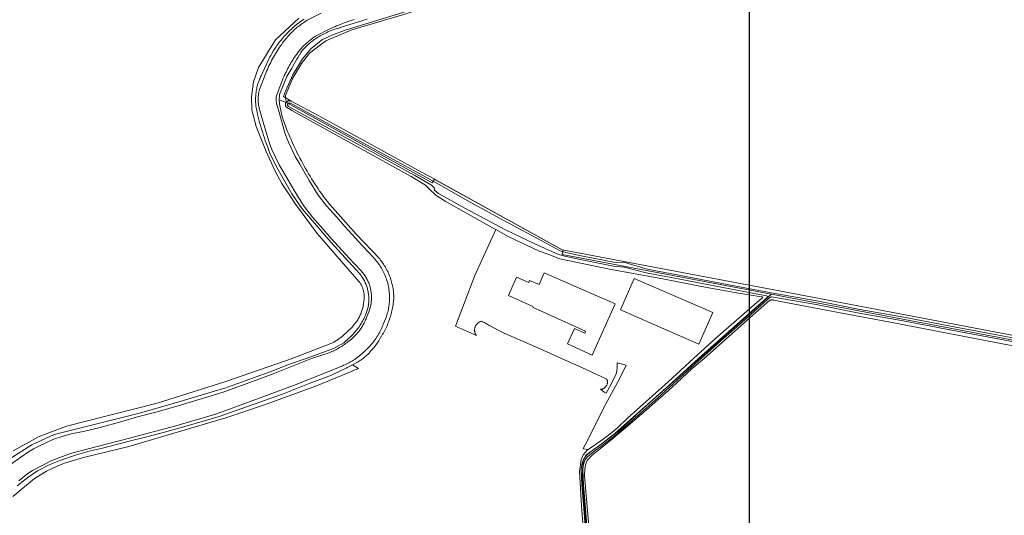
# Model space of a CAD drawing. Header units: metres. Extents: x 250001 to 257773, y 598992 to 609118.
# Tile 379 of 656: x 250880 to 251454, y 603908 to 604198. Entities that reach past the tile are written whole.
import ezdxf
from ezdxf.lldxf.tags import DXFTag

# ---------------------------------------------------------------- set-up
doc = ezdxf.new("R2010")
doc.units = ezdxf.units.M
for name, color, linetype, lineweight in [('B-WE-GR-BOUWLAND-GV', 252, 'Continuous', 13), ('B-WE-GR-GROENVOORZIENING-GV', 252, 'Continuous', 18), ('B-WE-KG-GRENS_PERCEEL-G', 150, 'KG-PERCEEL', 18), ('B-WE-OG-TERREIN_ERF-GV', 7, 'Continuous', 18), ('B-WE-OG-WATER-GV', 252, 'Continuous', 18), ('B-WE-OG-WATER_SLOOT-GV', 252, 'Continuous', 18), ('N-WE-OG-GBKN-G', 7, 'Continuous', 25), ('X-XX-AL-REFERENTIE-G', 7, 'Continuous', 18)]:
    doc.layers.add(name, color=color, linetype=linetype, lineweight=lineweight)
doc.styles.get("Standard").update_dxf_attribs({"font": 'NLCS-ISO.ttf'})
tags = doc.linetypes.add('KG-PERCEEL', pattern='A,5.5,-2,["P",Standard,S=1.8,R=0,X=-0.5,Y=-0.9],-2,5.5,-2,[5,NLCS.SHX,S=0.75,R=0,X=0,Y=0],-2', length=19).pattern_tags.tags
tags[6] = DXFTag(74, 10)

# ---------------------------------------------------------------- blocks, each defined once
blk = doc.blocks.new('BS2021-132-Xref-KAD-20210617')
at = {"layer": 'B-WE-KG-GRENS_PERCEEL-G', "flags": 128}
for points in [[(251035.32, 604149.565), (251034.805, 604151.797), (251034.805, 604153.515), (251038.7, 604163.036), (251044.019, 604172.222), (251048.784, 604178.287), (251058.2, 604185.46), (251073.487, 604191.872), (251104.351, 604201.078), (251122.083, 604206.796), (251138.59, 604214.461), (251158.87, 604226.853), (251180.353, 604239.743), (251200.795, 604249.703), (251213.2, 604253.997), (251241.104, 604256.064), (251272.394, 604256.064), (251295.65, 604260.237), (251319.424, 604269.151), (251350.508, 604288.149), (251403.221, 604330.975), (251421.964, 604342.429), (251453.835, 604357.833), (251478.365, 604366.01), (251501.896, 604376.34), (251530.838, 604393.594), (251555.933, 604407.476), (251575.959, 604415.381), (251602.421, 604424.561), (251629.258, 604432.389), (251657.816, 604445.527), (251736.342, 604490.556), (251765.353, 604503.986), (251785.465, 604512.139), (251816.426, 604524.633), (251863.704, 604540.392), (251884.21, 604546.869), (251909.666, 604552.826), (251955.118, 604562.965)], [(251035.32, 604149.565), (251120.297, 604102.563), (251121.609, 604104.688), (251196.531, 604063.25), (251196.047, 604060.75), (251318.063, 604037.563)], [(251212.026, 603876.875), (251210.529, 603894.764), (251207.784, 603932.099), (251208.333, 603940.335), (251209.98, 603943.629), (251213.823, 603946.374), (251222.059, 603952.413), (251229.745, 603958.453), (251241.824, 603969.434), (251308.807, 604029.279), (251318.063, 604037.563)], [(251318.063, 604037.563), (251732.555, 603958.685)]]:
    blk.add_lwpolyline(points, dxfattribs=at)
at = {"layer": 'N-WE-OG-GBKN-G'}
blk.add_lwpolyline([(251305.421, 608118.318), (256711.718, 608118.318), (256711.718, 599991.994), (251305.421, 599991.994)], close=True, dxfattribs=at)
blk = doc.blocks.new('BS2021-132-Xref-BGT-GRIJS-20210617-aangepast')
at = {"layer": 'B-WE-GR-BOUWLAND-GV', "flags": 128}
for points in [[(250875.977, 603946.051), (250891.05, 603954.535), (250906.925, 603960.621), (250959.974, 603973.982), (251000, 603986.64), (251038.641, 604000), (251057.602, 604007.491), (251062.189, 604009.131), (251062.935, 604009.574), (251064.401, 604010.502), (251065.12, 604010.986), (251065.831, 604011.483), (251066.533, 604011.994), (251067.225, 604012.516), (251067.907, 604013.052), (251068.579, 604013.6), (251069.241, 604014.161), (251069.892, 604014.734), (251070.533, 604015.318), (251071.782, 604016.522), (251072.39, 604017.141), (251072.986, 604017.771), (251073.57, 604018.412), (251074.142, 604019.064), (251074.703, 604019.726), (251075.25, 604020.398), (251075.786, 604021.081), (251076.309, 604021.773), (251076.54, 604022.088), (251076.88, 604022.642), (251077.206, 604023.205), (251077.518, 604023.775), (251077.816, 604024.353), (251078.099, 604024.938), (251078.369, 604025.53), (251078.623, 604026.128), (251078.863, 604026.733), (251079.088, 604027.343), (251079.297, 604027.958), (251079.492, 604028.579), (251079.671, 604029.204), (251079.835, 604029.833), (251079.983, 604030.466), (251080.116, 604031.102), (251080.233, 604031.742), (251080.334, 604032.384), (251080.42, 604033.029), (251080.489, 604033.675), (251080.543, 604034.323), (251080.58, 604034.972), (251080.602, 604035.622), (251080.608, 604036.272), (251080.598, 604036.922), (251080.584, 604037.295), (251080.54, 604037.772), (251080.48, 604038.248), (251080.404, 604038.722), (251080.312, 604039.193), (251080.205, 604039.661), (251080.082, 604040.124), (251079.943, 604040.584), (251079.79, 604041.038), (251079.621, 604041.488), (251079.438, 604041.931), (251079.239, 604042.368), (251079.027, 604042.798), (251078.8, 604043.221), (251078.559, 604043.636), (251078.304, 604044.042), (251078.036, 604044.44), (251077.795, 604044.775), (251053.303, 604072.976), (251040.537, 604090.174), (251036.436, 604096.325), (251032.533, 604102.278), (251028.432, 604109.687), (251023.405, 604120.865), (251017.584, 604135.55), (251015.044, 604145.096), (251014.958, 604152.692), (251016.017, 604161.498), (251018.927, 604169.857), (251028.865, 604186.013), (251042.587, 604198.653)], [(251113.796, 604205.374), (251085.459, 604196.563), (251070.14, 604191.88), (251061.726, 604188.784), (251056.249, 604186.244), (251049.741, 604181.085), (251044.74, 604175.052), (251039.025, 604165.607), (251034.659, 604156.161), (251033.628, 604152.907), (251037.977, 604150.321), (251054.216, 604141.602), (251076.61, 604129.405), (251104.143, 604114.257), (251114.412, 604108.659), (251121.496, 604104.857), (251123.291, 604103.758), (251196.099, 604063.488), (251318.567, 604040.215), (251529.892, 604000)], [(251474.536, 604004.528), (251448.815, 604009.401), (251419.717, 604015.066), (251390.53, 604020.594), (251357.376, 604026.856), (251330.742, 604031.983), (251319.477, 604034.111), (251319.396, 604034.139), (251319.19, 604034.198), (251318.979, 604034.242), (251318.766, 604034.269), (251318.551, 604034.281), (251318.337, 604034.277), (251318.122, 604034.257), (251317.911, 604034.221), (251317.702, 604034.17), (251317.498, 604034.102), (251317.299, 604034.021), (251303.826, 604022.158), (251278.975, 604000), (251271.871, 603994.136), (251259.997, 603983.139), (251245.228, 603970.084), (251235.652, 603961.602), (251223.351, 603951.36), (251213.525, 603943.578), (251210.771, 603940.407), (251209.65, 603937.799), (251209.284, 603935.618), (251209.194, 603931.445), (251211.786, 603899.951)]]:
    blk.add_lwpolyline(points, dxfattribs=at)
at = {"layer": 'B-WE-GR-GROENVOORZIENING-GV', "flags": 128}
for points in [[(251042.587, 604198.653), (251028.865, 604186.013), (251018.927, 604169.857), (251016.017, 604161.498), (251014.958, 604152.692), (251015.044, 604145.096), (251017.584, 604135.55), (251023.405, 604120.865), (251028.432, 604109.687), (251032.533, 604102.278), (251036.436, 604096.325), (251040.537, 604090.174), (251053.303, 604072.976), (251077.795, 604044.775), (251078.036, 604044.44), (251078.304, 604044.042), (251078.559, 604043.636), (251078.8, 604043.221), (251079.027, 604042.798), (251079.239, 604042.368), (251079.438, 604041.931), (251079.621, 604041.488), (251079.79, 604041.038), (251079.943, 604040.584), (251080.082, 604040.124), (251080.205, 604039.661), (251080.312, 604039.193), (251080.404, 604038.722), (251080.48, 604038.248), (251080.54, 604037.772), (251080.584, 604037.295), (251080.598, 604036.922), (251080.608, 604036.272), (251080.602, 604035.622), (251080.58, 604034.972), (251080.543, 604034.323), (251080.489, 604033.675), (251080.42, 604033.029), (251080.334, 604032.384), (251080.233, 604031.742), (251080.116, 604031.102), (251079.983, 604030.466), (251079.835, 604029.833), (251079.671, 604029.204), (251079.492, 604028.579), (251079.297, 604027.958), (251079.088, 604027.343), (251078.863, 604026.733), (251078.623, 604026.128), (251078.369, 604025.53), (251078.099, 604024.938), (251077.816, 604024.353), (251077.518, 604023.775), (251077.206, 604023.205), (251076.88, 604022.642), (251076.54, 604022.088), (251076.309, 604021.773), (251075.786, 604021.081), (251075.25, 604020.398), (251074.703, 604019.726), (251074.142, 604019.064), (251073.57, 604018.412), (251072.986, 604017.771), (251072.39, 604017.141), (251071.782, 604016.522), (251070.533, 604015.318), (251069.892, 604014.734), (251069.241, 604014.161), (251068.579, 604013.6), (251067.907, 604013.052), (251067.225, 604012.516), (251066.533, 604011.994), (251065.831, 604011.483), (251065.12, 604010.986), (251064.401, 604010.502), (251062.935, 604009.574), (251062.189, 604009.131), (251057.602, 604007.491), (251038.641, 604000), (251000, 603986.64), (250959.974, 603973.982), (250906.925, 603960.621), (250891.05, 603954.535), (250875.977, 603946.051)], [(250875.775, 603919.55), (250888.397, 603929.977), (250895.34, 603934.173), (250901.589, 603937.223), (250905.887, 603938.964), (250916.834, 603942.185), (250943.408, 603948.703), (251000, 603965.431), (251022.588, 603972.989), (251052.788, 603984.159), (251070.373, 603991.233), (251077.279, 603994.218), (251073.83, 603996.401), (251070.684, 603994.777), (251070.474, 603994.656), (251061.504, 603990.303), (251048.57, 603985.496), (251032.905, 603979.293), (251012.656, 603971.958), (251000, 603967.527), (250996.126, 603966.17), (250977.36, 603960.802), (250964.231, 603957.097), (250953.071, 603954.156), (250943.536, 603951.751), (250928.081, 603947.78), (250919.172, 603945.692), (250911.76, 603943.41), (250903.65, 603940.772), (250896.925, 603937.996), (250890.03, 603934.376), (250884.425, 603930.567), (250878.299, 603925.632)], [(250874.628, 603941.795), (250886.718, 603949.549), (250899.818, 603955.624), (250909.119, 603957.924), (250948.833, 603967.997), (250963.172, 603972.076), (250973.808, 603975.127), (250979.758, 603976.784), (250991.881, 603980.498), (251000, 603982.951), (251000.986, 603983.249), (251009.614, 603986.329), (251019.272, 603989.826), (251025.814, 603992.327), (251037.074, 603996.784), (251046.828, 604000), (251062.728, 604005.931), (251068.744, 604009.169), (251071.541, 604011.656), (251071.564, 604011.676), (251072.139, 604012.19), (251072.704, 604012.715), (251073.258, 604013.252), (251073.8, 604013.8), (251074.33, 604014.36), (251074.849, 604014.93), (251075.356, 604015.511), (251075.851, 604016.102), (251076.334, 604016.704), (251076.804, 604017.315), (251077.261, 604017.936), (251077.705, 604018.566), (251078.136, 604019.206), (251078.554, 604019.854), (251078.958, 604020.51), (251079.349, 604021.176), (251079.725, 604021.848), (251080.088, 604022.529), (251080.436, 604023.217), (251080.77, 604023.912), (251081.09, 604024.614), (251081.395, 604025.322), (251081.643, 604025.93), (251081.865, 604026.495), (251082.071, 604027.067), (251082.263, 604027.643), (251082.439, 604028.224), (251082.601, 604028.81), (251082.746, 604029.4), (251082.876, 604029.994), (251082.991, 604030.591), (251083.09, 604031.19), (251083.173, 604031.792), (251083.24, 604032.396), (251083.292, 604033.002), (251083.327, 604033.609), (251083.347, 604034.217), (251083.351, 604034.825), (251083.338, 604035.433), (251083.31, 604036.04), (251083.266, 604036.646), (251083.206, 604037.252), (251083.13, 604037.855), (251083.038, 604038.456), (251082.931, 604039.055), (251082.808, 604039.65), (251082.669, 604040.242), (251082.515, 604040.831), (251082.345, 604041.415), (251082.16, 604041.994), (251081.96, 604042.569), (251081.746, 604043.138), (251081.516, 604043.701), (251081.271, 604044.258), (251081.012, 604044.808), (251080.739, 604045.351), (251080.452, 604045.887), (251080.15, 604046.416), (251079.835, 604046.936), (251079.507, 604047.447), (251079.165, 604047.95), (251078.81, 604048.444), (251078.442, 604048.928), (251078.062, 604049.402), (251077.742, 604049.782), (251061.387, 604067.653), (251044.537, 604087.422), (251038.499, 604096.107), (251029.498, 604111.906), (251025.699, 604119.91), (251025.113, 604121.373), (251024.543, 604122.841), (251023.987, 604124.315), (251023.447, 604125.795), (251022.921, 604127.28), (251022.411, 604128.77), (251021.916, 604130.265), (251021.436, 604131.765), (251020.521, 604134.78), (251020.087, 604136.294), (251019.669, 604137.813), (251019.266, 604139.335), (251018.505, 604142.393), (251018.149, 604143.927), (251017.808, 604145.465), (251017.561, 604146.626), (251017.476, 604147.349), (251017.407, 604148.074), (251017.353, 604148.8), (251017.316, 604149.528), (251017.295, 604150.255), (251017.29, 604150.984), (251017.3, 604151.712), (251017.327, 604152.439), (251017.369, 604153.166), (251017.503, 604154.616), (251017.593, 604155.339), (251017.699, 604156.059), (251017.821, 604156.777), (251017.959, 604157.492), (251018.113, 604158.204), (251018.282, 604158.912), (251018.466, 604159.616), (251018.666, 604160.317), (251018.882, 604161.012), (251019.112, 604161.703), (251019.358, 604162.388), (251019.619, 604163.068), (251019.894, 604163.742), (251020.185, 604164.41), (251020.49, 604165.071), (251020.494, 604165.079), (251024.799, 604174.296), (251025.234, 604175.177), (251025.684, 604176.051), (251026.148, 604176.918), (251026.626, 604177.777), (251027.623, 604179.47), (251028.143, 604180.305), (251028.676, 604181.131), (251029.222, 604181.948), (251029.781, 604182.756), (251030.354, 604183.555), (251030.939, 604184.344), (251031.538, 604185.124), (251032.148, 604185.894), (251032.772, 604186.654), (251033.407, 604187.404), (251034.055, 604188.143), (251034.715, 604188.871), (251035.386, 604189.589), (251036.069, 604190.296), (251037.469, 604191.676), (251038.186, 604192.348), (251038.914, 604193.009), (251039.652, 604193.658), (251041.16, 604194.919), (251041.929, 604195.531), (251042.708, 604196.131), (251043.496, 604196.718), (251043.677, 604196.849), (251044.688, 604197.531), (251045.708, 604198.199)], [(251082.36, 604198.195), (251066.729, 604193.171), (251066.66, 604193.154), (251065.849, 604192.945), (251065.041, 604192.72), (251064.239, 604192.48), (251063.44, 604192.224), (251062.647, 604191.954), (251061.859, 604191.668), (251061.077, 604191.368), (251060.3, 604191.053), (251059.529, 604190.723), (251058.765, 604190.378), (251058.008, 604190.019), (251057.257, 604189.646), (251056.514, 604189.258), (251055.778, 604188.857), (251055.049, 604188.442), (251054.329, 604188.012), (251053.617, 604187.57), (251052.219, 604186.644), (251051.534, 604186.162), (251050.858, 604185.666), (251050.191, 604185.158), (251049.534, 604184.637), (251048.887, 604184.104), (251048.25, 604183.559), (251047.624, 604183.002), (251047.009, 604182.433), (251046.404, 604181.852), (251045.811, 604181.26), (251045.229, 604180.657), (251044.658, 604180.043), (251044.544, 604179.868), (251043.721, 604178.589), (251042.912, 604177.301), (251042.117, 604176.005), (251041.335, 604174.7), (251040.566, 604173.388), (251039.812, 604172.067), (251039.072, 604170.739), (251038.403, 604169.51), (251035.553, 604164.587), (251031.305, 604154.202), (251031.305, 604153.245), (251031.267, 604153.062), (251031.182, 604152.57), (251031.113, 604152.076), (251031.059, 604151.58), (251031.022, 604151.083), (251035.106, 604149.433), (251035.123, 604149.457), (251035.214, 604149.591), (251035.335, 604149.74), (251035.468, 604149.878), (251035.612, 604150.004), (251035.766, 604150.118), (251035.929, 604150.219), (251036.1, 604150.306), (251036.277, 604150.379), (251036.46, 604150.436), (251036.647, 604150.478), (251036.837, 604150.504), (251037.028, 604150.514), (251037.22, 604150.509), (251037.41, 604150.487), (251037.598, 604150.449), (251037.782, 604150.396), (251037.962, 604150.328), (251037.977, 604150.321), (251033.628, 604152.907), (251034.659, 604156.161), (251039.025, 604165.607), (251044.74, 604175.052), (251049.741, 604181.085), (251056.249, 604186.244), (251061.726, 604188.784), (251070.14, 604191.88), (251085.459, 604196.563), (251113.796, 604205.374)]]:
    blk.add_lwpolyline(points, dxfattribs=at)
at = {"layer": 'B-WE-OG-TERREIN_ERF-GV', "flags": 128}
for points in [[(251164.651, 604071.309), (251157.359, 604075.298), (251145.208, 604048.507), (251133.878, 604018.887), (251146.164, 604013.374), (251145.991, 604013.608), (251145.831, 604013.851), (251145.685, 604014.103), (251145.552, 604014.362), (251145.435, 604014.628), (251145.332, 604014.9), (251145.244, 604015.178), (251145.171, 604015.459), (251145.114, 604015.745), (251145.073, 604016.033), (251145.048, 604016.323), (251145.039, 604016.614), (251145.045, 604016.905), (251145.068, 604017.195), (251145.107, 604017.483), (251145.161, 604017.769), (251145.231, 604018.052), (251145.317, 604018.33), (251145.417, 604018.603), (251145.533, 604018.87), (251145.663, 604019.131), (251145.807, 604019.383), (251145.964, 604019.628), (251146.135, 604019.863), (251146.319, 604020.089), (251146.515, 604020.305), (251146.722, 604020.509), (251146.94, 604020.701), (251147.169, 604020.882), (251147.407, 604021.049), (251147.653, 604021.203), (251147.908, 604021.344), (251148.171, 604021.47), (251148.44, 604021.581), (251148.714, 604021.678), (251148.994, 604021.759), (251149.11, 604021.788), (251149.685, 604021.523), (251150.253, 604021.243), (251150.814, 604020.949), (251151.368, 604020.641), (251151.914, 604020.319), (251152.452, 604019.984), (251152.981, 604019.635), (251153.482, 604019.286), (251162.31, 604014.909), (251185.082, 604004.975), (251195.758, 604000), (251207.631, 603994.705), (251222.168, 603988.012), (251222.264, 603987.77), (251222.346, 603987.522), (251222.412, 603987.27), (251222.462, 603987.014), (251222.497, 603986.756), (251222.516, 603986.496), (251222.519, 603986.236), (251222.506, 603985.975), (251222.477, 603985.716), (251222.432, 603985.459), (251222.295, 603984.957), (251222.204, 603984.713), (251222.098, 603984.475), (251221.978, 603984.243), (251221.844, 603984.02), (251221.696, 603983.805), (251221.535, 603983.6), (251221.362, 603983.405), (251221.178, 603983.221), (251220.982, 603983.049), (251220.777, 603982.889), (251220.561, 603982.742), (251220.338, 603982.608), (251220.106, 603982.488), (251219.868, 603982.383), (251219.623, 603982.293), (251219.374, 603982.217), (251219.12, 603982.158), (251218.863, 603982.113), (251218.604, 603982.085), (251218.43, 603982.075), (251220.6, 603980.423), (251221.834, 603979.843), (251224.688, 603985.137), (251227.654, 603991.126), (251227.997, 603992.836), (251228.207, 603994.858), (251228.151, 603997.569), (251233.504, 603996.071), (251229.542, 603988.249), (251221.402, 603973.111), (251209.507, 603949.619), (251208.653, 603947.811), (251208.458, 603947.35), (251211.213, 603946.858), (251211.84, 603947.334), (251218.588, 603951.997), (251223.854, 603955.867), (251228.648, 603959.843), (251234.295, 603965.13), (251245.196, 603974.932), (251257.94, 603986.476), (251272.699, 604000), (251285.686, 604011.97), (251309.829, 604032.821), (251313.043, 604035.522), (251313.042, 604035.614), (251313.026, 604035.704), (251312.994, 604035.791), (251312.947, 604035.871), (251312.888, 604035.942), (251312.817, 604036.002), (251312.737, 604036.049), (251312.65, 604036.082), (251312.559, 604036.1), (251312.466, 604036.102), (251312.441, 604036.1), (251298.887, 604038.251), (251277.414, 604041.985), (251254.926, 604046.47), (251223.645, 604052.227), (251194.856, 604058.262), (251188.309, 604060.761), (251182.683, 604062.643)], [(251182.688, 604043.167), (251185.703, 604050.033), (251227.09, 604031.86), (251213.674, 604002.064), (251199.304, 604008.534), (251203.337, 604017.492), (251209.245, 604014.832), (251209.795, 604016.054), (251179.169, 604029.844), (251179.011, 604030.468), (251164.77, 604036.88), (251169.459, 604047.558), (251176.617, 604044.415), (251177.139, 604045.603)], [(251230.055, 604028.381), (251238.079, 604046.81), (251283.91, 604026.856), (251275.886, 604008.427)]]:
    blk.add_lwpolyline(points, close=True, dxfattribs=at)
at = {"layer": 'B-WE-OG-WATER-GV', "flags": 128}
for points in [[(251055.586, 604201.607), (251047.443, 604197.454), (251046.702, 604196.997), (251045.952, 604196.515), (251045.211, 604196.021), (251044.479, 604195.513), (251043.756, 604194.992), (251043.043, 604194.458), (251042.339, 604193.911), (251041.645, 604193.352), (251040.962, 604192.78), (251040.288, 604192.197), (251039.626, 604191.601), (251038.974, 604190.994), (251038.333, 604190.374), (251037.703, 604189.744), (251037.085, 604189.102), (251036.479, 604188.449), (251035.884, 604187.786), (251035.301, 604187.112), (251034.731, 604186.427), (251034.173, 604185.733), (251033.627, 604185.028), (251033.094, 604184.314), (251032.574, 604183.591), (251031.965, 604182.724), (251031.318, 604181.777), (251030.685, 604180.822), (251030.065, 604179.858), (251029.459, 604178.886), (251028.866, 604177.905), (251028.287, 604176.916), (251027.722, 604175.918), (251027.171, 604174.914), (251026.634, 604173.901), (251026.111, 604172.881), (251025.602, 604171.854), (251025.108, 604170.82), (251024.628, 604169.779), (251024.163, 604168.732), (251023.713, 604167.678), (251023.277, 604166.618), (251022.856, 604165.552), (251019.642, 604157.144), (251019.058, 604154.786), (251019.005, 604154.417), (251018.933, 604153.813), (251018.875, 604153.207), (251018.834, 604152.6), (251018.809, 604151.992), (251018.8, 604151.384), (251018.807, 604150.776), (251018.83, 604150.168), (251018.869, 604149.561), (251018.924, 604148.955), (251018.994, 604148.351), (251019.081, 604147.748), (251019.183, 604147.149), (251019.301, 604146.552), (251019.435, 604145.959), (251019.585, 604145.369), (251019.749, 604144.783), (251021.788, 604138.048), (251024.4, 604128.83), (251025.595, 604125.056), (251026.812, 604122.028), (251031.093, 604113.142), (251033.951, 604108.174), (251039.551, 604098.534), (251045.177, 604089.378), (251050.571, 604082.452), (251056.557, 604075.724), (251061.44, 604070.128), (251071.918, 604058.652), (251078.506, 604051.639), (251078.752, 604051.374), (251079.16, 604050.917), (251079.555, 604050.448), (251079.939, 604049.97), (251080.31, 604049.482), (251080.667, 604048.984), (251081.012, 604048.477), (251081.343, 604047.962), (251081.661, 604047.437), (251081.965, 604046.905), (251082.255, 604046.365), (251082.531, 604045.818), (251082.793, 604045.263), (251083.04, 604044.702), (251083.272, 604044.135), (251083.489, 604043.562), (251083.692, 604042.983), (251083.879, 604042.399), (251084.051, 604041.811), (251084.207, 604041.218), (251084.348, 604040.621), (251084.473, 604040.021), (251084.583, 604039.418), (251084.677, 604038.812), (251084.755, 604038.204), (251084.817, 604037.595), (251084.863, 604036.983), (251084.893, 604036.371), (251084.907, 604035.758), (251084.905, 604035.145), (251084.887, 604034.532), (251084.853, 604033.92), (251084.804, 604033.309), (251084.738, 604032.7), (251084.656, 604032.092), (251084.559, 604031.487), (251084.446, 604030.885), (251084.317, 604030.285), (251084.172, 604029.69), (251084.012, 604029.098), (251083.837, 604028.51), (251083.646, 604027.928), (251083.441, 604027.35), (251081.986, 604023.894), (251081.973, 604023.861), (251081.724, 604023.215), (251081.46, 604022.575), (251081.181, 604021.941), (251080.888, 604021.314), (251080.58, 604020.693), (251080.258, 604020.08), (251079.922, 604019.474), (251079.571, 604018.877), (251079.208, 604018.287), (251078.83, 604017.707), (251078.44, 604017.135), (251078.036, 604016.572), (251077.62, 604016.019), (251077.19, 604015.475), (251076.749, 604014.942), (251076.295, 604014.418), (251075.829, 604013.906), (251075.351, 604013.404), (251075.044, 604013.1), (251074.429, 604012.51), (251073.803, 604011.931), (251073.166, 604011.363), (251072.519, 604010.808), (251071.862, 604010.265), (251071.194, 604009.734), (251070.517, 604009.217), (251069.83, 604008.712), (251069.134, 604008.219), (251068.428, 604007.74), (251067.714, 604007.275), (251066.991, 604006.822), (251066.26, 604006.384), (251065.52, 604005.959), (251064.773, 604005.548), (251064.019, 604005.152), (251063.256, 604004.769), (251062.487, 604004.401), (251061.711, 604004.047), (251060.929, 604003.708), (251060.14, 604003.384), (251059.346, 604003.075), (251058.546, 604002.78), (251057.74, 604002.501), (251050.005, 604000), (251027.619, 603991.135), (251013.919, 603986.037), (251000, 603980.866), (250998.405, 603980.29), (250974.054, 603972.928), (250959.923, 603968.899), (250948.438, 603965.913), (250939.318, 603963.214), (250926.645, 603959.699), (250917.715, 603957.588), (250909.654, 603955.966), (250905.095, 603954.662), (250899.074, 603952.696), (250894.87, 603950.752), (250891.26, 603949.072), (250887.829, 603947.254), (250884.854, 603945.476), (250880.454, 603942.444), (250874.403, 603938.161)], [(250879.247, 603928.688), (250883.95, 603932.514), (250887.153, 603934.663), (250898.507, 603940.538), (250909.345, 603944.668), (250919.617, 603947.383), (250942.962, 603953.377), (250970.759, 603960.792), (250993.412, 603967.357), (251000, 603969.735), (251039.385, 603984.18), (251067.145, 603995.437), (251067.904, 603995.734), (251068.657, 603996.047), (251069.404, 603996.373), (251070.145, 603996.715), (251070.878, 603997.071), (251071.605, 603997.441), (251072.324, 603997.825), (251073.035, 603998.224), (251073.738, 603998.636), (251074.433, 603999.062), (251075.12, 603999.502), (251075.696, 604000), (251075.971, 604000.194), (251076.817, 604000.816), (251077.65, 604001.453), (251078.472, 604002.106), (251079.282, 604002.775), (251080.078, 604003.459), (251080.862, 604004.157), (251081.632, 604004.87), (251082.372, 604005.58), (251082.845, 604006.049), (251083.517, 604006.753), (251084.146, 604007.445), (251084.759, 604008.152), (251085.355, 604008.872), (251085.935, 604009.606), (251086.497, 604010.353), (251087.042, 604011.113), (251087.57, 604011.885), (251088.079, 604012.669), (251088.57, 604013.465), (251089.043, 604014.272), (251089.497, 604015.09), (251089.932, 604015.918), (251090.347, 604016.755), (251090.744, 604017.602), (251091.12, 604018.459), (251091.477, 604019.323), (251091.73, 604019.979), (251093.232, 604023.548), (251093.583, 604024.532), (251093.859, 604025.376), (251094.113, 604026.225), (251094.344, 604027.082), (251094.553, 604027.944), (251094.74, 604028.811), (251094.904, 604029.683), (251095.045, 604030.559), (251095.163, 604031.438), (251095.258, 604032.32), (251095.33, 604033.204), (251095.379, 604034.09), (251095.405, 604034.977), (251095.407, 604035.864), (251095.387, 604036.751), (251095.343, 604037.637), (251095.276, 604038.521), (251095.187, 604039.404), (251095.074, 604040.283), (251094.938, 604041.16), (251094.78, 604042.033), (251094.598, 604042.901), (251094.394, 604043.765), (251094.168, 604044.622), (251093.92, 604045.474), (251093.649, 604046.319), (251093.356, 604047.156), (251093.041, 604047.985), (251092.705, 604048.806), (251092.348, 604049.618), (251091.97, 604050.421), (251091.571, 604051.213), (251091.151, 604051.994), (251090.711, 604052.764), (251090.251, 604053.523), (251089.771, 604054.269), (251089.272, 604055.003), (251088.754, 604055.723), (251088.218, 604056.429), (251087.663, 604057.122), (251087.091, 604057.799), (251086.519, 604058.44), (251086.179, 604058.807), (251079.622, 604065.787), (251069.274, 604077.12), (251064.436, 604082.666), (251058.644, 604089.175), (251053.819, 604095.371), (251048.565, 604103.92), (251043.041, 604113.429), (251040.385, 604118.046), (251036.424, 604126.269), (251035.485, 604128.605), (251034.458, 604131.847), (251031.865, 604141), (251029.829, 604147.727), (251029.729, 604148.08), (251029.648, 604148.402), (251029.575, 604148.726), (251029.51, 604149.052), (251029.454, 604149.38), (251029.407, 604149.708), (251029.368, 604150.038), (251029.339, 604150.369), (251029.317, 604150.701), (251029.305, 604151.033), (251029.301, 604151.365), (251029.306, 604151.697), (251029.32, 604152.029), (251029.342, 604152.36), (251029.373, 604152.691), (251029.389, 604152.824), (251029.679, 604153.995), (251032.644, 604161.749), (251033.017, 604162.694), (251033.397, 604163.619), (251033.79, 604164.538), (251034.195, 604165.451), (251034.614, 604166.359), (251035.045, 604167.261), (251035.488, 604168.156), (251035.944, 604169.046), (251036.412, 604169.929), (251036.893, 604170.805), (251037.386, 604171.675), (251037.891, 604172.537), (251038.408, 604173.393), (251038.936, 604174.241), (251039.477, 604175.082), (251040.029, 604175.915), (251040.595, 604176.742), (251041.133, 604177.507), (251041.566, 604178.111), (251041.986, 604178.674), (251042.416, 604179.229), (251042.856, 604179.777), (251043.306, 604180.316), (251043.766, 604180.848), (251044.234, 604181.371), (251044.713, 604181.885), (251045.2, 604182.391), (251045.696, 604182.888), (251046.202, 604183.376), (251046.716, 604183.855), (251047.238, 604184.325), (251047.769, 604184.785), (251048.308, 604185.236), (251048.855, 604185.677), (251049.41, 604186.108), (251049.972, 604186.529), (251050.542, 604186.939), (251051.119, 604187.34), (251051.703, 604187.73), (251052.295, 604188.11), (251052.594, 604188.294), (251060.227, 604192.187), (251061.242, 604192.67), (251062.339, 604193.175), (251063.442, 604193.667), (251064.55, 604194.146), (251065.664, 604194.612), (251066.784, 604195.064), (251067.909, 604195.502), (251069.039, 604195.928), (251070.174, 604196.339), (251071.315, 604196.737), (251072.459, 604197.121), (251073.609, 604197.492), (251074.762, 604197.848)]]:
    blk.add_lwpolyline(points, dxfattribs=at)
at = {"layer": 'B-WE-OG-WATER_SLOOT-GV', "flags": 128}
for points in [[(251045.708, 604198.199), (251044.688, 604197.531), (251043.677, 604196.849), (251043.496, 604196.718), (251042.708, 604196.131), (251041.929, 604195.531), (251041.16, 604194.919), (251039.652, 604193.658), (251038.914, 604193.009), (251038.186, 604192.348), (251037.469, 604191.676), (251036.069, 604190.296), (251035.386, 604189.589), (251034.715, 604188.871), (251034.055, 604188.143), (251033.407, 604187.404), (251032.772, 604186.654), (251032.148, 604185.894), (251031.538, 604185.124), (251030.939, 604184.344), (251030.354, 604183.555), (251029.781, 604182.756), (251029.222, 604181.948), (251028.676, 604181.131), (251028.143, 604180.305), (251027.623, 604179.47), (251026.626, 604177.777), (251026.148, 604176.918), (251025.684, 604176.051), (251025.234, 604175.177), (251024.799, 604174.296), (251020.494, 604165.079), (251020.49, 604165.071), (251020.185, 604164.41), (251019.894, 604163.742), (251019.619, 604163.068), (251019.358, 604162.388), (251019.112, 604161.703), (251018.882, 604161.012), (251018.666, 604160.317), (251018.466, 604159.616), (251018.282, 604158.912), (251018.113, 604158.204), (251017.959, 604157.492), (251017.821, 604156.777), (251017.699, 604156.059), (251017.593, 604155.339), (251017.503, 604154.616), (251017.369, 604153.166), (251017.327, 604152.439), (251017.3, 604151.712), (251017.29, 604150.984), (251017.295, 604150.255), (251017.316, 604149.528), (251017.353, 604148.8), (251017.407, 604148.074), (251017.476, 604147.349), (251017.561, 604146.626), (251017.808, 604145.465), (251018.149, 604143.927), (251018.505, 604142.393), (251019.266, 604139.335), (251019.669, 604137.813), (251020.087, 604136.294), (251020.521, 604134.78), (251021.436, 604131.765), (251021.916, 604130.265), (251022.411, 604128.77), (251022.921, 604127.28), (251023.447, 604125.795), (251023.987, 604124.315), (251024.543, 604122.841), (251025.113, 604121.373), (251025.699, 604119.91), (251029.498, 604111.906), (251038.499, 604096.107), (251044.537, 604087.422), (251061.387, 604067.653), (251077.742, 604049.782), (251078.062, 604049.402), (251078.442, 604048.928), (251078.81, 604048.444), (251079.165, 604047.95), (251079.507, 604047.447), (251079.835, 604046.936), (251080.15, 604046.416), (251080.452, 604045.887), (251080.739, 604045.351), (251081.012, 604044.808), (251081.271, 604044.258), (251081.516, 604043.701), (251081.746, 604043.138), (251081.96, 604042.569), (251082.16, 604041.994), (251082.345, 604041.415), (251082.515, 604040.831), (251082.669, 604040.242), (251082.808, 604039.65), (251082.931, 604039.055), (251083.038, 604038.456), (251083.13, 604037.855), (251083.206, 604037.252), (251083.266, 604036.646), (251083.31, 604036.04), (251083.338, 604035.433), (251083.351, 604034.825), (251083.347, 604034.217), (251083.327, 604033.609), (251083.292, 604033.002), (251083.24, 604032.396), (251083.173, 604031.792), (251083.09, 604031.19), (251082.991, 604030.591), (251082.876, 604029.994), (251082.746, 604029.4), (251082.601, 604028.81), (251082.439, 604028.224), (251082.263, 604027.643), (251082.071, 604027.067), (251081.865, 604026.495), (251081.643, 604025.93), (251081.395, 604025.322), (251081.09, 604024.614), (251080.77, 604023.912), (251080.436, 604023.217), (251080.088, 604022.529), (251079.725, 604021.848), (251079.349, 604021.176), (251078.958, 604020.51), (251078.554, 604019.854), (251078.136, 604019.206), (251077.705, 604018.566), (251077.261, 604017.936), (251076.804, 604017.315), (251076.334, 604016.704), (251075.851, 604016.102), (251075.356, 604015.511), (251074.849, 604014.93), (251074.33, 604014.36), (251073.8, 604013.8), (251073.258, 604013.252), (251072.704, 604012.715), (251072.139, 604012.19), (251071.564, 604011.676), (251071.541, 604011.656), (251068.744, 604009.169), (251062.728, 604005.931), (251046.828, 604000), (251037.074, 603996.784), (251025.814, 603992.327), (251019.272, 603989.826), (251009.614, 603986.329), (251000.986, 603983.249), (251000, 603982.951), (250991.881, 603980.498), (250979.758, 603976.784), (250973.808, 603975.127), (250963.172, 603972.076), (250948.833, 603967.997), (250909.119, 603957.924), (250899.818, 603955.624), (250886.718, 603949.549), (250874.628, 603941.795)], [(250878.299, 603925.632), (250884.425, 603930.567), (250890.03, 603934.376), (250896.925, 603937.996), (250903.65, 603940.772), (250911.76, 603943.41), (250919.172, 603945.692), (250928.081, 603947.78), (250943.536, 603951.751), (250953.071, 603954.156), (250964.231, 603957.097), (250977.36, 603960.802), (250996.126, 603966.17), (251000, 603967.527), (251012.656, 603971.958), (251032.905, 603979.293), (251048.57, 603985.496), (251061.504, 603990.303), (251070.474, 603994.656), (251070.684, 603994.777), (251073.83, 603996.401), (251077.15, 603998.115), (251079.975, 604000), (251080.419, 604000.37), (251081.05, 604000.917), (251081.672, 604001.477), (251082.282, 604002.047), (251082.882, 604002.63), (251083.471, 604003.223), (251084.049, 604003.828), (251084.615, 604004.443), (251085.17, 604005.069), (251085.712, 604005.705), (251086.243, 604006.351), (251086.762, 604007.007), (251087.268, 604007.673), (251087.761, 604008.348), (251088.242, 604009.032), (251088.709, 604009.725), (251089.164, 604010.427), (251089.605, 604011.137), (251090.033, 604011.855), (251090.447, 604012.582), (251090.497, 604012.673), (251090.961, 604013.411), (251091.411, 604014.157), (251091.847, 604014.912), (251092.269, 604015.674), (251092.677, 604016.445), (251093.071, 604017.222), (251093.451, 604018.007), (251093.816, 604018.798), (251094.166, 604019.596), (251094.502, 604020.401), (251094.823, 604021.211), (251095.42, 604022.849), (251095.696, 604023.676), (251095.957, 604024.507), (251096.202, 604025.344), (251096.432, 604026.184), (251096.647, 604027.029), (251096.846, 604027.878), (251097.029, 604028.73), (251097.197, 604029.585), (251097.349, 604030.444), (251097.485, 604031.305), (251097.605, 604032.168), (251097.71, 604033.033), (251097.799, 604033.9), (251097.871, 604034.769), (251097.924, 604035.578), (251097.906, 604036.342), (251097.871, 604037.105), (251097.821, 604037.867), (251097.754, 604038.628), (251097.672, 604039.387), (251097.574, 604040.144), (251097.46, 604040.9), (251097.33, 604041.652), (251097.184, 604042.402), (251097.023, 604043.148), (251096.846, 604043.891), (251096.654, 604044.631), (251096.446, 604045.366), (251096.223, 604046.096), (251095.984, 604046.822), (251095.731, 604047.542), (251095.462, 604048.257), (251095.178, 604048.966), (251094.88, 604049.669), (251094.567, 604050.366), (251094.24, 604051.056), (251093.542, 604052.414), (251093.171, 604053.082), (251092.787, 604053.743), (251092.389, 604054.394), (251091.978, 604055.038), (251091.553, 604055.673), (251091.115, 604056.298), (251090.664, 604056.915), (251090.201, 604057.521), (251089.724, 604058.118), (251089.691, 604058.159), (251075.904, 604072.587), (251060.559, 604089.912), (251056.642, 604094.871), (251055.651, 604096.281), (251054.673, 604097.699), (251053.709, 604099.127), (251052.758, 604100.564), (251051.82, 604102.009), (251050.896, 604103.463), (251049.985, 604104.926), (251049.088, 604106.396), (251048.204, 604107.876), (251047.335, 604109.363), (251046.479, 604110.858), (251045.637, 604112.361), (251044.809, 604113.872), (251043.995, 604115.391), (251043.196, 604116.917), (251042.41, 604118.451), (251041.639, 604119.991), (251040.882, 604121.539), (251040.14, 604123.094), (251039.412, 604124.655), (251038.698, 604126.223), (251037.999, 604127.798), (251037.315, 604129.379), (251036.924, 604130.306), (251036.646, 604130.967), (251035.991, 604132.56), (251035.351, 604134.16), (251034.726, 604135.766), (251034.116, 604137.377), (251033.737, 604138.401), (251033.44, 604139.309), (251033.158, 604140.222), (251032.891, 604141.139), (251032.64, 604142.061), (251032.404, 604142.987), (251032.183, 604143.916), (251031.979, 604144.85), (251031.79, 604145.786), (251031.616, 604146.726), (251031.459, 604147.668), (251031.317, 604148.613), (251031.191, 604149.56), (251031.081, 604150.509), (251031.022, 604151.083), (251031.059, 604151.58), (251031.113, 604152.076), (251031.182, 604152.57), (251031.267, 604153.062), (251031.305, 604153.245), (251031.305, 604154.202), (251035.553, 604164.587), (251038.403, 604169.51), (251039.072, 604170.739), (251039.812, 604172.067), (251040.566, 604173.388), (251041.335, 604174.7), (251042.117, 604176.005), (251042.912, 604177.301), (251043.721, 604178.589), (251044.544, 604179.868), (251044.658, 604180.043), (251045.229, 604180.657), (251045.811, 604181.26), (251046.404, 604181.852), (251047.009, 604182.433), (251047.624, 604183.002), (251048.25, 604183.559), (251048.887, 604184.104), (251049.534, 604184.637), (251050.191, 604185.158), (251050.858, 604185.666), (251051.534, 604186.162), (251052.219, 604186.644), (251053.617, 604187.57), (251054.329, 604188.012), (251055.049, 604188.442), (251055.778, 604188.857), (251056.514, 604189.258), (251057.257, 604189.646), (251058.008, 604190.019), (251058.765, 604190.378), (251059.529, 604190.723), (251060.3, 604191.053), (251061.077, 604191.368), (251061.859, 604191.668), (251062.647, 604191.954), (251063.44, 604192.224), (251064.239, 604192.48), (251065.041, 604192.72), (251065.849, 604192.945), (251066.66, 604193.154), (251066.729, 604193.171), (251082.36, 604198.195)], [(251074.762, 604197.848), (251073.609, 604197.492), (251072.459, 604197.121), (251071.315, 604196.737), (251070.174, 604196.339), (251069.039, 604195.928), (251067.909, 604195.502), (251066.784, 604195.064), (251065.664, 604194.612), (251064.55, 604194.146), (251063.442, 604193.667), (251062.339, 604193.175), (251061.242, 604192.67), (251060.227, 604192.187), (251052.594, 604188.294), (251052.295, 604188.11), (251051.703, 604187.73), (251051.119, 604187.34), (251050.542, 604186.939), (251049.972, 604186.529), (251049.41, 604186.108), (251048.855, 604185.677), (251048.308, 604185.236), (251047.769, 604184.785), (251047.238, 604184.325), (251046.716, 604183.855), (251046.202, 604183.376), (251045.696, 604182.888), (251045.2, 604182.391), (251044.713, 604181.885), (251044.234, 604181.371), (251043.766, 604180.848), (251043.306, 604180.316), (251042.856, 604179.777), (251042.416, 604179.229), (251041.986, 604178.674), (251041.566, 604178.111), (251041.133, 604177.507), (251040.595, 604176.742), (251040.029, 604175.915), (251039.477, 604175.082), (251038.936, 604174.241), (251038.408, 604173.393), (251037.891, 604172.537), (251037.386, 604171.675), (251036.893, 604170.805), (251036.412, 604169.929), (251035.944, 604169.046), (251035.488, 604168.156), (251035.045, 604167.261), (251034.614, 604166.359), (251034.195, 604165.451), (251033.79, 604164.538), (251033.397, 604163.619), (251033.017, 604162.694), (251032.644, 604161.749), (251029.679, 604153.995), (251029.389, 604152.824), (251029.373, 604152.691), (251029.342, 604152.36), (251029.32, 604152.029), (251029.306, 604151.697), (251029.301, 604151.365), (251029.305, 604151.033), (251029.317, 604150.701), (251029.339, 604150.369), (251029.368, 604150.038), (251029.407, 604149.708), (251029.454, 604149.38), (251029.51, 604149.052), (251029.575, 604148.726), (251029.648, 604148.402), (251029.729, 604148.08), (251029.829, 604147.727), (251031.865, 604141), (251034.458, 604131.847), (251035.485, 604128.605), (251036.424, 604126.269), (251040.385, 604118.046), (251043.041, 604113.429), (251048.565, 604103.92), (251053.819, 604095.371), (251058.644, 604089.175), (251064.436, 604082.666), (251069.274, 604077.12), (251079.622, 604065.787), (251086.179, 604058.807), (251086.519, 604058.44), (251087.091, 604057.799), (251087.663, 604057.122), (251088.218, 604056.429), (251088.754, 604055.723), (251089.272, 604055.003), (251089.771, 604054.269), (251090.251, 604053.523), (251090.711, 604052.764), (251091.151, 604051.994), (251091.571, 604051.213), (251091.97, 604050.421), (251092.348, 604049.618), (251092.705, 604048.806), (251093.041, 604047.985), (251093.356, 604047.156), (251093.649, 604046.319), (251093.92, 604045.474), (251094.168, 604044.622), (251094.394, 604043.765), (251094.598, 604042.901), (251094.78, 604042.033), (251094.938, 604041.16), (251095.074, 604040.283), (251095.187, 604039.404), (251095.276, 604038.521), (251095.343, 604037.637), (251095.387, 604036.751), (251095.407, 604035.864), (251095.405, 604034.977), (251095.379, 604034.09), (251095.33, 604033.204), (251095.258, 604032.32), (251095.163, 604031.438), (251095.045, 604030.559), (251094.904, 604029.683), (251094.74, 604028.811), (251094.553, 604027.944), (251094.344, 604027.082), (251094.113, 604026.225), (251093.859, 604025.376), (251093.583, 604024.532), (251093.232, 604023.548), (251091.73, 604019.979), (251091.477, 604019.323), (251091.12, 604018.459), (251090.744, 604017.602), (251090.347, 604016.755), (251089.932, 604015.918), (251089.497, 604015.09), (251089.043, 604014.272), (251088.57, 604013.465), (251088.079, 604012.669), (251087.57, 604011.885), (251087.042, 604011.113), (251086.497, 604010.353), (251085.935, 604009.606), (251085.355, 604008.872), (251084.759, 604008.152), (251084.146, 604007.445), (251083.517, 604006.753), (251082.845, 604006.049), (251082.372, 604005.58), (251081.632, 604004.87), (251080.862, 604004.157), (251080.078, 604003.459), (251079.282, 604002.775), (251078.472, 604002.106), (251077.65, 604001.453), (251076.817, 604000.816), (251075.971, 604000.194), (251075.696, 604000), (251075.12, 603999.502), (251074.433, 603999.062), (251073.738, 603998.636), (251073.035, 603998.224), (251072.324, 603997.825), (251071.605, 603997.441), (251070.878, 603997.071), (251070.145, 603996.715), (251069.404, 603996.373), (251068.657, 603996.047), (251067.904, 603995.734), (251067.145, 603995.437), (251039.385, 603984.18), (251000, 603969.735), (250993.412, 603967.357), (250970.759, 603960.792), (250942.962, 603953.377), (250919.617, 603947.383), (250909.345, 603944.668), (250898.507, 603940.538), (250887.153, 603934.663), (250883.95, 603932.514), (250879.247, 603928.688)], [(250874.403, 603938.161), (250880.454, 603942.444), (250884.854, 603945.476), (250887.829, 603947.254), (250891.26, 603949.072), (250894.87, 603950.752), (250899.074, 603952.696), (250905.095, 603954.662), (250909.654, 603955.966), (250917.715, 603957.588), (250926.645, 603959.699), (250939.318, 603963.214), (250948.438, 603965.913), (250959.923, 603968.899), (250974.054, 603972.928), (250998.405, 603980.29), (251000, 603980.866), (251013.919, 603986.037), (251027.619, 603991.135), (251050.005, 604000), (251057.74, 604002.501), (251058.546, 604002.78), (251059.346, 604003.075), (251060.14, 604003.384), (251060.929, 604003.708), (251061.711, 604004.047), (251062.487, 604004.401), (251063.256, 604004.769), (251064.019, 604005.152), (251064.773, 604005.548), (251065.52, 604005.959), (251066.26, 604006.384), (251066.991, 604006.822), (251067.714, 604007.275), (251068.428, 604007.74), (251069.134, 604008.219), (251069.83, 604008.712), (251070.517, 604009.217), (251071.194, 604009.734), (251071.862, 604010.265), (251072.519, 604010.808), (251073.166, 604011.363), (251073.803, 604011.931), (251074.429, 604012.51), (251075.044, 604013.1), (251075.351, 604013.404), (251075.829, 604013.906), (251076.295, 604014.418), (251076.749, 604014.942), (251077.19, 604015.475), (251077.62, 604016.019), (251078.036, 604016.572), (251078.44, 604017.135), (251078.83, 604017.707), (251079.208, 604018.287), (251079.571, 604018.877), (251079.922, 604019.474), (251080.258, 604020.08), (251080.58, 604020.693), (251080.888, 604021.314), (251081.181, 604021.941), (251081.46, 604022.575), (251081.724, 604023.215), (251081.973, 604023.861), (251081.986, 604023.894), (251083.441, 604027.35), (251083.646, 604027.928), (251083.837, 604028.51), (251084.012, 604029.098), (251084.172, 604029.69), (251084.317, 604030.285), (251084.446, 604030.885), (251084.559, 604031.487), (251084.656, 604032.092), (251084.738, 604032.7), (251084.804, 604033.309), (251084.853, 604033.92), (251084.887, 604034.532), (251084.905, 604035.145), (251084.907, 604035.758), (251084.893, 604036.371), (251084.863, 604036.983), (251084.817, 604037.595), (251084.755, 604038.204), (251084.677, 604038.812), (251084.583, 604039.418), (251084.473, 604040.021), (251084.348, 604040.621), (251084.207, 604041.218), (251084.051, 604041.811), (251083.879, 604042.399), (251083.692, 604042.983), (251083.489, 604043.562), (251083.272, 604044.135), (251083.04, 604044.702), (251082.793, 604045.263), (251082.531, 604045.818), (251082.255, 604046.365), (251081.965, 604046.905), (251081.661, 604047.437), (251081.343, 604047.962), (251081.012, 604048.477), (251080.667, 604048.984), (251080.31, 604049.482), (251079.939, 604049.97), (251079.555, 604050.448), (251079.16, 604050.917), (251078.752, 604051.374), (251078.506, 604051.639), (251071.918, 604058.652), (251061.44, 604070.128), (251056.557, 604075.724), (251050.571, 604082.452), (251045.177, 604089.378), (251039.551, 604098.534), (251033.951, 604108.174), (251031.093, 604113.142), (251026.812, 604122.028), (251025.595, 604125.056), (251024.4, 604128.83), (251021.788, 604138.048), (251019.749, 604144.783), (251019.585, 604145.369), (251019.435, 604145.959), (251019.301, 604146.552), (251019.183, 604147.149), (251019.081, 604147.748), (251018.994, 604148.351), (251018.924, 604148.955), (251018.869, 604149.561), (251018.83, 604150.168), (251018.807, 604150.776), (251018.8, 604151.384), (251018.809, 604151.992), (251018.834, 604152.6), (251018.875, 604153.207), (251018.933, 604153.813), (251019.005, 604154.417), (251019.058, 604154.786), (251019.642, 604157.144), (251022.856, 604165.552), (251023.277, 604166.618), (251023.713, 604167.678), (251024.163, 604168.732), (251024.628, 604169.779), (251025.108, 604170.82), (251025.602, 604171.854), (251026.111, 604172.881), (251026.634, 604173.901), (251027.171, 604174.914), (251027.722, 604175.918), (251028.287, 604176.916), (251028.866, 604177.905), (251029.459, 604178.886), (251030.065, 604179.858), (251030.685, 604180.822), (251031.318, 604181.777), (251031.965, 604182.724), (251032.574, 604183.591), (251033.094, 604184.314), (251033.627, 604185.028), (251034.173, 604185.733), (251034.731, 604186.427), (251035.301, 604187.112), (251035.884, 604187.786), (251036.479, 604188.449), (251037.085, 604189.102), (251037.703, 604189.744), (251038.333, 604190.374), (251038.974, 604190.994), (251039.626, 604191.601), (251040.288, 604192.197), (251040.962, 604192.78), (251041.645, 604193.352), (251042.339, 604193.911), (251043.043, 604194.458), (251043.756, 604194.992), (251044.479, 604195.513), (251045.211, 604196.021), (251045.952, 604196.515), (251046.702, 604196.997), (251047.443, 604197.454), (251055.586, 604201.607)], [(251529.892, 604000), (251318.567, 604040.215), (251196.099, 604063.488), (251123.291, 604103.758), (251121.496, 604104.857), (251114.412, 604108.659), (251104.143, 604114.257), (251076.61, 604129.405), (251054.216, 604141.602), (251037.977, 604150.321), (251037.962, 604150.328), (251037.782, 604150.396), (251037.598, 604150.449), (251037.41, 604150.487), (251037.22, 604150.509), (251037.028, 604150.514), (251036.837, 604150.504), (251036.647, 604150.478), (251036.46, 604150.436), (251036.277, 604150.379), (251036.1, 604150.306), (251035.929, 604150.219), (251035.766, 604150.118), (251035.612, 604150.004), (251035.468, 604149.878), (251035.335, 604149.74), (251035.214, 604149.591), (251035.123, 604149.457), (251035.106, 604149.433), (251035.011, 604149.266), (251034.931, 604149.092), (251034.865, 604148.912), (251034.815, 604148.727), (251034.781, 604148.538), (251034.762, 604148.347), (251034.759, 604148.156), (251034.772, 604147.964), (251034.801, 604147.775), (251034.846, 604147.589), (251034.906, 604147.407), (251034.981, 604147.23), (251035.07, 604147.06), (251035.174, 604146.899), (251035.363, 604146.793), (251037.753, 604145.449), (251038.371, 604144.792), (251107.981, 604106.289), (251116.37, 604101.179), (251118.492, 604099.144), (251122.361, 604095.431), (251127.819, 604091.813), (251155.418, 604076.36), (251157.359, 604075.298), (251164.651, 604071.309), (251182.683, 604062.643), (251188.309, 604060.761), (251194.856, 604058.262), (251223.645, 604052.227), (251254.926, 604046.47), (251277.414, 604041.985), (251298.887, 604038.251), (251312.441, 604036.1), (251312.466, 604036.102), (251312.559, 604036.1), (251312.65, 604036.082), (251312.737, 604036.049), (251312.817, 604036.002), (251312.888, 604035.942), (251312.947, 604035.871), (251312.994, 604035.791), (251313.026, 604035.704), (251313.042, 604035.614), (251313.043, 604035.522), (251309.829, 604032.821), (251285.686, 604011.97), (251272.699, 604000), (251257.94, 603986.476), (251245.196, 603974.932), (251234.295, 603965.13), (251228.648, 603959.843), (251223.854, 603955.867), (251218.588, 603951.997), (251211.84, 603947.334), (251211.213, 603946.858), (251210.568, 603946.368), (251209.649, 603945.35), (251208.426, 603943.738), (251207.26, 603941.129), (251206.236, 603934.117), (251207.413, 603914.05), (251209.616, 603885.918)], [(251209.713, 603899.943), (251208.73, 603912.323), (251207.574, 603926.471), (251207.128, 603934.82), (251207.437, 603937.461), (251207.981, 603939.698), (251208.541, 603941.163), (251209.289, 603942.314), (251210.489, 603943.611), (251212.33, 603945.2), (251214.738, 603947.153), (251218.081, 603949.517), (251221.569, 603952.179), (251226.85, 603956.291), (251239.519, 603967.455), (251250.981, 603977.641), (251262.484, 603988.054), (251275.637, 604000), (251288.015, 604011.092), (251303.493, 604024.767), (251315.893, 604035.744), (251315.9, 604035.855), (251315.892, 604035.966), (251315.867, 604036.074), (251315.828, 604036.178), (251315.773, 604036.275), (251315.706, 604036.364), (251315.626, 604036.442), (251315.536, 604036.508), (251315.438, 604036.561), (251315.333, 604036.599), (251315.297, 604036.609), (251288.856, 604041.603), (251262.858, 604046.697), (251245.133, 604049.943), (251232.23, 604053.334), (251226.06, 604053.84), (251207.665, 604057.646), (251197.753, 604059.683), (251194.007, 604060.797), (251180.201, 604066.896), (251163.144, 604075.061), (251139.436, 604087.747), (251124.034, 604096.38), (251121.431, 604098.53), (251121.822, 604099.307), (251119.925, 604101.305), (251110.24, 604106.803), (251087.308, 604119.412), (251036.594, 604147.109), (251036.481, 604147.177), (251036.376, 604147.258), (251036.282, 604147.352), (251036.2, 604147.456), (251036.131, 604147.569), (251036.077, 604147.689), (251036.037, 604147.816), (251036.013, 604147.946), (251036.004, 604148.078), (251036.012, 604148.211), (251036.035, 604148.341), (251036.074, 604148.468), (251036.127, 604148.589), (251036.195, 604148.703), (251036.276, 604148.808), (251036.37, 604148.902), (251036.473, 604148.985), (251036.586, 604149.054), (251036.707, 604149.11), (251036.833, 604149.15), (251036.963, 604149.175), (251037.095, 604149.184), (251037.227, 604149.177), (251037.358, 604149.155), (251037.484, 604149.117), (251037.605, 604149.063), (251037.649, 604149.04), (251088.368, 604121.34), (251111.302, 604108.729), (251126.055, 604100.584), (251140.721, 604092.301), (251159.563, 604082.014), (251186.398, 604067.486), (251194.86, 604062.838), (251198.288, 604061.819), (251208.109, 604059.801), (251226.268, 604056.179), (251232.766, 604056.132), (251245.663, 604052.083), (251263.268, 604048.858), (251289.272, 604043.763), (251318.1, 604038.318), (251344.595, 604033.642), (251369.824, 604028.713), (251395.318, 604024.107), (251422.64, 604018.994), (251441.251, 604015.472), (251470.218, 604009.893)], [(251469.8, 604007.733), (251440.838, 604013.311), (251422.233, 604016.832), (251394.92, 604021.943), (251369.417, 604026.551), (251344.193, 604031.479), (251318.21, 604036.065), (251317.98, 604035.985), (251317.742, 604035.886), (251317.509, 604035.773), (251317.284, 604035.646), (251317.067, 604035.505), (251316.859, 604035.352), (251316.661, 604035.185), (251316.473, 604035.008), (251316.296, 604034.819), (251315.806, 604034.38), (251304.155, 604024.018), (251288.679, 604010.345), (251277.135, 604000), (251263.156, 603987.313), (251251.649, 603976.896), (251240.181, 603966.706), (251227.488, 603955.521), (251222.179, 603951.387), (251218.673, 603948.711), (251215.342, 603946.355), (251212.971, 603944.433), (251211.185, 603942.89), (251210.081, 603941.698), (251209.437, 603940.707), (251208.938, 603939.4), (251208.423, 603937.284), (251208.131, 603934.788), (251208.571, 603926.539), (251209.727, 603912.404), (251210.71, 603900.026)], [(251211.786, 603899.951), (251209.194, 603931.445), (251209.284, 603935.618), (251209.65, 603937.799), (251210.771, 603940.407), (251213.525, 603943.578), (251223.351, 603951.36), (251235.652, 603961.602), (251245.228, 603970.084), (251259.997, 603983.139), (251271.871, 603994.136), (251278.975, 604000), (251303.826, 604022.158), (251317.299, 604034.021), (251317.498, 604034.102), (251317.702, 604034.17), (251317.911, 604034.221), (251318.122, 604034.257), (251318.337, 604034.277), (251318.551, 604034.281), (251318.766, 604034.269), (251318.979, 604034.242), (251319.19, 604034.198), (251319.396, 604034.139), (251319.477, 604034.111), (251330.742, 604031.983), (251357.376, 604026.856), (251390.53, 604020.594), (251419.717, 604015.066), (251448.815, 604009.401), (251474.536, 604004.528)], [(251470.218, 604009.893), (251441.251, 604015.472), (251422.64, 604018.994), (251395.318, 604024.107), (251369.824, 604028.713), (251344.595, 604033.642), (251318.1, 604038.318), (251289.272, 604043.763), (251263.268, 604048.858), (251245.663, 604052.083), (251232.766, 604056.132), (251226.268, 604056.179), (251208.109, 604059.801), (251198.288, 604061.819), (251194.86, 604062.838), (251186.398, 604067.486), (251159.563, 604082.014), (251140.721, 604092.301), (251126.055, 604100.584), (251111.302, 604108.729), (251088.368, 604121.34), (251037.649, 604149.04), (251037.605, 604149.063), (251037.484, 604149.117), (251037.358, 604149.155), (251037.227, 604149.177), (251037.095, 604149.184), (251036.963, 604149.175), (251036.833, 604149.15), (251036.707, 604149.11), (251036.586, 604149.054), (251036.473, 604148.985), (251036.37, 604148.902), (251036.276, 604148.808), (251036.195, 604148.703), (251036.127, 604148.589), (251036.074, 604148.468), (251036.035, 604148.341), (251036.012, 604148.211), (251036.004, 604148.078), (251036.013, 604147.946), (251036.037, 604147.816), (251036.077, 604147.689), (251036.131, 604147.569), (251036.2, 604147.456), (251036.282, 604147.352), (251036.376, 604147.258), (251036.481, 604147.177), (251036.594, 604147.109), (251087.308, 604119.412), (251110.24, 604106.803), (251119.925, 604101.305), (251121.822, 604099.307), (251121.431, 604098.53), (251124.034, 604096.38), (251139.436, 604087.747), (251163.144, 604075.061), (251180.201, 604066.896), (251194.007, 604060.797), (251197.753, 604059.683), (251207.665, 604057.646), (251226.06, 604053.84), (251232.23, 604053.334), (251245.133, 604049.943), (251262.858, 604046.697), (251288.856, 604041.603), (251315.297, 604036.609), (251315.333, 604036.599), (251315.438, 604036.561), (251315.536, 604036.508), (251315.626, 604036.442), (251315.706, 604036.364), (251315.773, 604036.275), (251315.828, 604036.178), (251315.867, 604036.074), (251315.892, 604035.966), (251315.9, 604035.855), (251315.893, 604035.744), (251303.493, 604024.767), (251288.015, 604011.092), (251275.637, 604000), (251262.484, 603988.054), (251250.981, 603977.641), (251239.519, 603967.455), (251226.85, 603956.291), (251221.569, 603952.179), (251218.081, 603949.517), (251214.738, 603947.153), (251212.33, 603945.2), (251210.489, 603943.611), (251209.289, 603942.314), (251208.541, 603941.163), (251207.981, 603939.698), (251207.437, 603937.461), (251207.128, 603934.82), (251207.574, 603926.471), (251208.73, 603912.323), (251209.713, 603899.943)], [(251210.71, 603900.026), (251209.727, 603912.404), (251208.571, 603926.539), (251208.131, 603934.788), (251208.423, 603937.284), (251208.938, 603939.4), (251209.437, 603940.707), (251210.081, 603941.698), (251211.185, 603942.89), (251212.971, 603944.433), (251215.342, 603946.355), (251218.673, 603948.711), (251222.179, 603951.387), (251227.488, 603955.521), (251240.181, 603966.706), (251251.649, 603976.896), (251263.156, 603987.313), (251277.135, 604000), (251288.679, 604010.345), (251304.155, 604024.018), (251315.806, 604034.38), (251316.296, 604034.819), (251316.473, 604035.008), (251316.661, 604035.185), (251316.859, 604035.352), (251317.067, 604035.505), (251317.284, 604035.646), (251317.509, 604035.773), (251317.742, 604035.886), (251317.98, 604035.985), (251318.21, 604036.065), (251344.193, 604031.479), (251369.417, 604026.551), (251394.92, 604021.943), (251422.233, 604016.832), (251440.838, 604013.311), (251469.8, 604007.733)]]:
    blk.add_lwpolyline(points, dxfattribs=at)
at = {"layer": 'N-WE-OG-GBKN-G'}
blk.add_lwpolyline([(251305.421, 608118.318), (256711.718, 608118.318), (256711.718, 599991.994), (251305.421, 599991.994)], close=True, dxfattribs=at)

msp = doc.modelspace()

# ---------------------------------------------------------------- block references
at = {"layer": 'X-XX-AL-REFERENTIE-G'}
for name in ['BS2021-132-Xref-BGT-GRIJS-20210617-aangepast', 'BS2021-132-Xref-KAD-20210617']:
    msp.add_blockref(name, (0, 0), dxfattribs=at)

doc.saveas('drawing.dxf')
